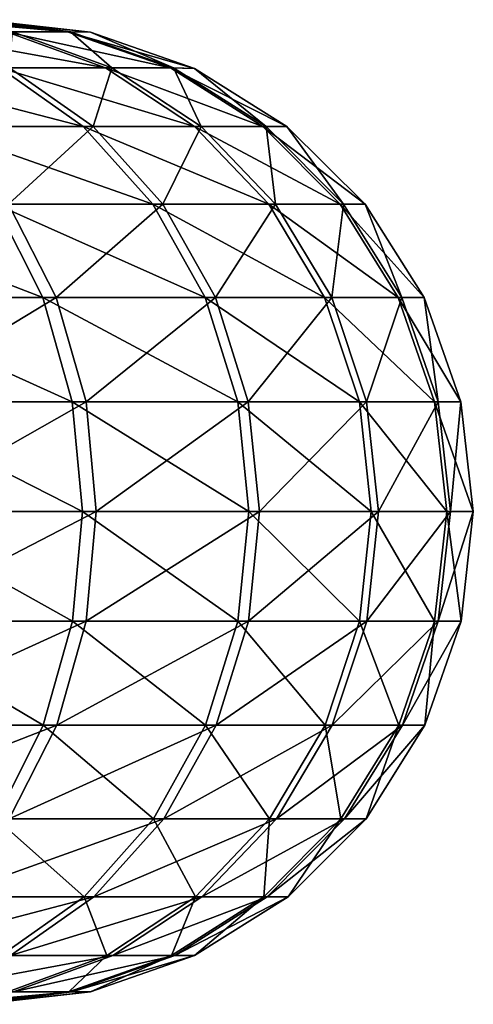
# Model space of a CAD drawing. Header units: metres. Extents: x -109 to 109, y -917 to 389.
# Tile 569 of 656: x 20.55 to 26.53, y -207.09 to -194.09. Entities that reach past the tile are written whole.
import ezdxf

# ---------------------------------------------------------------- set-up
doc = ezdxf.new("R2010")
doc.units = ezdxf.units.M
doc.layers.add('solid_24503124_XXX_01_SW0001_01', color=7, linetype='CONTINUOUS')

msp = doc.modelspace()

# ---------------------------------------------------------------- linework, layer by layer
at = {"layer": 'solid_24503124_XXX_01_SW0001_01'}
for points in [[(21.176622, -194.251617, -396.768677), (19.741035, -194.092514, -396.8508), (19.392647, -194.092514, -395.231232)], [(20.371305, -194.251617, -393.49881), (21.176622, -194.251617, -396.768677), (19.392647, -194.092514, -395.231232)], [(21.176622, -194.251617, -396.768677), (19.954039, -194.092514, -398.489685), (19.741035, -194.092514, -396.8508)], [(21.215948, -194.251617, -403.483002), (19.779499, -194.092514, -403.417725), (19.973289, -194.092514, -401.776459)], [(21.215948, -194.251617, -403.483002), (20.44899, -194.251617, -406.762115), (19.779499, -194.092514, -403.417725)], [(21.477568, -194.255493, -400.124207), (20.031206, -194.092514, -400.13269), (19.954039, -194.092514, -398.489685)], [(21.176622, -194.251617, -396.768677), (21.477568, -194.255493, -400.124207), (19.954039, -194.092514, -398.489685)], [(21.215948, -194.251617, -403.483002), (19.973289, -194.092514, -401.776459), (20.031206, -194.092514, -400.13269)], [(21.477568, -194.255493, -400.124207), (21.215948, -194.251617, -403.483002), (20.031206, -194.092514, -400.13269)], [(21.677887, -194.729279, -393.065796), (20.371305, -194.251617, -393.49881), (19.064381, -194.251617, -390.395142)], [(20.287136, -194.729279, -389.763062), (21.677887, -194.729279, -393.065796), (19.064381, -194.251617, -390.395142)], [(22.534855, -194.729279, -396.54541), (21.176622, -194.251617, -396.768677), (20.371305, -194.251617, -393.49881)], [(21.677887, -194.729279, -393.065796), (22.534855, -194.729279, -396.54541), (20.371305, -194.251617, -393.49881)], [(20.408587, -194.729279, -410.498566), (20.44899, -194.251617, -406.762115), (21.760553, -194.729279, -407.179779)], [(21.760553, -194.729279, -407.179779), (20.44899, -194.251617, -406.762115), (21.215948, -194.251617, -403.483002)], [(21.176622, -194.251617, -396.768677), (22.851402, -194.736221, -400.11615), (21.477568, -194.255493, -400.124207)], [(22.534855, -194.729279, -396.54541), (22.851402, -194.736221, -400.11615), (21.176622, -194.251617, -396.768677)], [(22.576702, -194.729279, -403.690369), (21.215948, -194.251617, -403.483002), (21.477568, -194.255493, -400.124207)], [(21.760553, -194.729279, -407.179779), (21.215948, -194.251617, -403.483002), (22.576702, -194.729279, -403.690369)], [(21.477568, -194.255493, -400.124207), (22.851402, -194.736221, -400.11615), (22.576702, -194.729279, -403.690369)], [(21.384663, -195.501526, -389.19574), (20.287136, -194.729279, -389.763062), (18.396851, -194.729279, -386.718567)], [(19.392113, -195.501526, -385.986542), (21.384663, -195.501526, -389.19574), (18.396851, -194.729279, -386.718567)], [(20.408587, -194.729279, -410.498566), (21.512682, -195.501526, -411.053009), (19.557861, -195.501526, -414.285339)], [(22.850651, -195.501526, -392.677124), (21.677887, -194.729279, -393.065796), (20.287136, -194.729279, -389.763062)], [(21.384663, -195.501526, -389.19574), (22.850651, -195.501526, -392.677124), (20.287136, -194.729279, -389.763062)], [(20.408587, -194.729279, -410.498566), (21.760553, -194.729279, -407.179779), (21.512682, -195.501526, -411.053009)], [(21.760553, -194.729279, -407.179779), (22.93779, -195.501526, -407.554688), (21.512682, -195.501526, -411.053009)], [(23.753981, -195.501526, -396.345001), (22.534855, -194.729279, -396.54541), (21.677887, -194.729279, -393.065796)], [(22.850651, -195.501526, -392.677124), (23.753981, -195.501526, -396.345001), (21.677887, -194.729279, -393.065796)], [(21.760553, -194.729279, -407.179779), (22.576702, -194.729279, -403.690369), (22.93779, -195.501526, -407.554688)], [(22.534855, -194.729279, -396.54541), (24.072407, -195.501526, -400.109009), (22.851402, -194.736221, -400.11615)], [(23.753981, -195.501526, -396.345001), (24.072407, -195.501526, -400.109009), (22.534855, -194.729279, -396.54541)], [(22.576702, -194.729279, -403.690369), (23.798092, -195.501526, -403.876495), (22.93779, -195.501526, -407.554688)], [(22.576702, -194.729279, -403.690369), (22.851402, -194.736221, -400.11615), (23.798092, -195.501526, -403.876495)], [(22.851402, -194.736221, -400.11615), (24.072407, -195.501526, -400.109009), (23.798092, -195.501526, -403.876495)], [(22.301811, -196.529587, -388.721619), (21.384663, -195.501526, -389.19574), (19.392113, -195.501526, -385.986542)], [(20.223804, -196.529587, -385.374786), (22.301811, -196.529587, -388.721619), (19.392113, -195.501526, -385.986542)], [(19.557861, -195.501526, -414.285339), (21.512682, -195.501526, -411.053009), (20.396662, -196.529587, -414.887299)], [(21.512682, -195.501526, -411.053009), (22.435322, -196.529587, -411.516327), (20.396662, -196.529587, -414.887299)], [(23.830673, -196.529587, -392.352325), (22.850651, -195.501526, -392.677124), (21.384663, -195.501526, -389.19574)], [(22.301811, -196.529587, -388.721619), (23.830673, -196.529587, -392.352325), (21.384663, -195.501526, -389.19574)], [(21.512682, -195.501526, -411.053009), (22.93779, -195.501526, -407.554688), (22.435322, -196.529587, -411.516327)], [(22.93779, -195.501526, -407.554688), (23.921549, -196.529587, -407.867981), (22.435322, -196.529587, -411.516327)], [(24.772745, -196.529587, -396.177521), (23.753981, -195.501526, -396.345001), (22.850651, -195.501526, -392.677124)], [(23.830673, -196.529587, -392.352325), (24.772745, -196.529587, -396.177521), (22.850651, -195.501526, -392.677124)], [(22.93779, -195.501526, -407.554688), (23.798092, -195.501526, -403.876495), (23.921549, -196.529587, -407.867981)], [(23.753981, -195.501526, -396.345001), (25.10483, -196.529587, -400.102966), (24.072407, -195.501526, -400.109009)], [(24.772745, -196.529587, -396.177521), (25.10483, -196.529587, -400.102966), (23.753981, -195.501526, -396.345001)], [(23.798092, -195.501526, -403.876495), (24.81875, -196.529587, -404.032043), (23.921549, -196.529587, -407.867981)], [(23.798092, -195.501526, -403.876495), (24.072407, -195.501526, -400.109009), (24.81875, -196.529587, -404.032043)], [(24.072407, -195.501526, -400.109009), (25.10483, -196.529587, -400.102966), (24.81875, -196.529587, -404.032043)], [(20.850142, -197.761765, -384.914093), (20.223804, -196.529587, -385.374786), (17.647821, -196.529587, -382.394226)], [(18.194378, -197.761765, -381.841248), (20.850142, -197.761765, -384.914093), (17.647821, -196.529587, -382.394226)], [(20.396662, -196.529587, -414.887299), (21.028351, -197.761765, -415.340607), (18.408766, -197.761765, -418.444366)], [(22.992504, -197.761765, -388.364594), (22.301811, -196.529587, -388.721619), (20.223804, -196.529587, -385.374786)], [(20.850142, -197.761765, -384.914093), (22.992504, -197.761765, -388.364594), (20.223804, -196.529587, -385.374786)], [(20.396662, -196.529587, -414.887299), (22.435322, -196.529587, -411.516327), (21.028351, -197.761765, -415.340607)], [(22.435322, -196.529587, -411.516327), (23.13015, -197.761765, -411.865265), (21.028351, -197.761765, -415.340607)], [(24.568714, -197.761765, -392.107758), (23.830673, -196.529587, -392.352325), (22.301811, -196.529587, -388.721619)], [(22.992504, -197.761765, -388.364594), (24.568714, -197.761765, -392.107758), (22.301811, -196.529587, -388.721619)], [(22.435322, -196.529587, -411.516327), (23.921549, -196.529587, -407.867981), (23.13015, -197.761765, -411.865265)], [(23.921549, -196.529587, -407.867981), (24.662405, -197.761765, -408.103912), (23.13015, -197.761765, -411.865265)], [(25.539963, -197.761765, -396.051392), (24.772745, -196.529587, -396.177521), (23.830673, -196.529587, -392.352325)], [(24.568714, -197.761765, -392.107758), (25.539963, -197.761765, -396.051392), (23.830673, -196.529587, -392.352325)], [(23.921549, -196.529587, -407.867981), (24.81875, -196.529587, -404.032043), (24.662405, -197.761765, -408.103912)], [(24.81875, -196.529587, -404.032043), (25.587393, -197.761765, -404.14917), (24.662405, -197.761765, -408.103912)], [(24.772745, -196.529587, -396.177521), (25.882332, -197.761765, -400.098419), (25.10483, -196.529587, -400.102966)], [(25.539963, -197.761765, -396.051392), (25.882332, -197.761765, -400.098419), (24.772745, -196.529587, -396.177521)], [(24.81875, -196.529587, -404.032043), (25.10483, -196.529587, -400.102966), (25.587393, -197.761765, -404.14917)], [(25.10483, -196.529587, -400.102966), (25.882332, -197.761765, -400.098419), (25.587393, -197.761765, -404.14917)], [(21.239651, -199.136185, -384.627594), (20.850142, -197.761765, -384.914093), (18.194378, -197.761765, -381.841248)], [(18.534275, -199.136185, -381.497345), (21.239651, -199.136185, -384.627594), (18.194378, -197.761765, -381.841248)], [(18.408766, -197.761765, -418.444366), (21.028351, -197.761765, -415.340607), (18.752668, -199.136185, -418.784271)], [(21.028351, -197.761765, -415.340607), (21.42119, -199.136185, -415.622528), (18.752668, -199.136185, -418.784271)], [(23.422035, -199.136185, -388.142548), (22.992504, -197.761765, -388.364594), (20.850142, -197.761765, -384.914093)], [(21.239651, -199.136185, -384.627594), (23.422035, -199.136185, -388.142548), (20.850142, -197.761765, -384.914093)], [(21.028351, -197.761765, -415.340607), (23.13015, -197.761765, -411.865265), (21.42119, -199.136185, -415.622528)], [(23.13015, -197.761765, -411.865265), (23.562252, -199.136185, -412.082245), (21.42119, -199.136185, -415.622528)], [(25.027693, -199.136185, -391.955627), (24.568714, -197.761765, -392.107758), (22.992504, -197.761765, -388.364594)], [(23.422035, -199.136185, -388.142548), (25.027693, -199.136185, -391.955627), (22.992504, -197.761765, -388.364594)], [(23.13015, -197.761765, -411.865265), (24.662405, -197.761765, -408.103912), (23.562252, -199.136185, -412.082245)], [(24.662405, -197.761765, -408.103912), (25.123135, -199.136185, -408.250641), (23.562252, -199.136185, -412.082245)], [(26.017084, -199.136185, -395.972961), (25.539963, -197.761765, -396.051392), (24.568714, -197.761765, -392.107758)], [(25.027693, -199.136185, -391.955627), (26.017084, -199.136185, -395.972961), (24.568714, -197.761765, -392.107758)], [(24.662405, -197.761765, -408.103912), (25.587393, -197.761765, -404.14917), (25.123135, -199.136185, -408.250641)], [(25.587393, -197.761765, -404.14917), (26.065401, -199.136185, -404.222015), (25.123135, -199.136185, -408.250641)], [(25.539963, -197.761765, -396.051392), (26.36585, -199.136185, -400.095581), (25.882332, -197.761765, -400.098419)], [(26.017084, -199.136185, -395.972961), (26.36585, -199.136185, -400.095581), (25.539963, -197.761765, -396.051392)], [(25.587393, -197.761765, -404.14917), (25.882332, -197.761765, -400.098419), (26.065401, -199.136185, -404.222015)], [(25.882332, -197.761765, -400.098419), (26.36585, -199.136185, -400.095581), (26.065401, -199.136185, -404.222015)], [(21.372763, -200.583771, -384.529694), (21.239651, -199.136185, -384.627594), (18.534275, -199.136185, -381.497345)], [(18.650433, -200.583771, -381.379791), (21.372763, -200.583771, -384.529694), (18.534275, -199.136185, -381.497345)], [(18.752668, -199.136185, -418.784271), (21.42119, -199.136185, -415.622528), (18.870193, -200.583771, -418.900421)], [(21.42119, -199.136185, -415.622528), (21.555441, -200.583771, -415.718872), (18.870193, -200.583771, -418.900421)], [(23.568827, -200.583771, -388.066681), (23.422035, -199.136185, -388.142548), (21.239651, -199.136185, -384.627594)], [(21.372763, -200.583771, -384.529694), (23.568827, -200.583771, -388.066681), (21.239651, -199.136185, -384.627594)], [(21.42119, -199.136185, -415.622528), (23.562252, -199.136185, -412.082245), (21.555441, -200.583771, -415.718872)], [(23.562252, -199.136185, -412.082245), (23.709921, -200.583771, -412.156403), (21.555441, -200.583771, -415.718872)], [(25.184546, -200.583771, -391.903656), (25.027693, -199.136185, -391.955627), (23.422035, -199.136185, -388.142548)], [(23.568827, -200.583771, -388.066681), (25.184546, -200.583771, -391.903656), (23.422035, -199.136185, -388.142548)], [(23.562252, -199.136185, -412.082245), (25.123135, -199.136185, -408.250641), (23.709921, -200.583771, -412.156403)], [(25.123135, -199.136185, -408.250641), (25.280584, -200.583771, -408.300781), (23.709921, -200.583771, -412.156403)], [(26.18014, -200.583771, -395.946136), (26.017084, -199.136185, -395.972961), (25.027693, -199.136185, -391.955627)], [(25.184546, -200.583771, -391.903656), (26.18014, -200.583771, -395.946136), (25.027693, -199.136185, -391.955627)], [(25.123135, -199.136185, -408.250641), (26.065401, -199.136185, -404.222015), (25.280584, -200.583771, -408.300781)], [(26.065401, -199.136185, -404.222015), (26.228758, -200.583771, -404.246887), (25.280584, -200.583771, -408.300781)], [(26.017084, -199.136185, -395.972961), (26.53109, -200.583771, -400.094604), (26.36585, -199.136185, -400.095581)], [(26.18014, -200.583771, -395.946136), (26.53109, -200.583771, -400.094604), (26.017084, -199.136185, -395.972961)], [(26.065401, -199.136185, -404.222015), (26.36585, -199.136185, -400.095581), (26.228758, -200.583771, -404.246887)], [(26.36585, -199.136185, -400.095581), (26.53109, -200.583771, -400.094604), (26.228758, -200.583771, -404.246887)], [(18.537016, -202.031799, -381.494568), (21.242792, -202.031799, -384.625305), (18.650433, -200.583771, -381.379791)], [(21.242792, -202.031799, -384.625305), (21.372763, -200.583771, -384.529694), (18.650433, -200.583771, -381.379791)], [(21.555441, -200.583771, -415.718872), (21.424358, -202.031799, -415.624786), (18.75544, -202.031799, -418.787018)], [(18.870193, -200.583771, -418.900421), (21.555441, -200.583771, -415.718872), (18.75544, -202.031799, -418.787018)], [(21.242792, -202.031799, -384.625305), (23.425499, -202.031799, -388.140778), (21.372763, -200.583771, -384.529694)], [(23.425499, -202.031799, -388.140778), (23.568827, -200.583771, -388.066681), (21.372763, -200.583771, -384.529694)], [(23.709921, -200.583771, -412.156403), (23.565737, -202.031799, -412.083984), (21.424358, -202.031799, -415.624786)], [(21.555441, -200.583771, -415.718872), (23.709921, -200.583771, -412.156403), (21.424358, -202.031799, -415.624786)], [(23.425499, -202.031799, -388.140778), (25.031393, -202.031799, -391.954407), (23.568827, -200.583771, -388.066681)], [(25.280584, -200.583771, -408.300781), (25.126848, -202.031799, -408.251801), (23.565737, -202.031799, -412.083984)], [(23.709921, -200.583771, -412.156403), (25.280584, -200.583771, -408.300781), (23.565737, -202.031799, -412.083984)], [(25.031393, -202.031799, -391.954407), (25.184546, -200.583771, -391.903656), (23.568827, -200.583771, -388.066681)], [(25.031393, -202.031799, -391.954407), (26.020931, -202.031799, -395.972321), (25.184546, -200.583771, -391.903656)], [(26.228758, -200.583771, -404.246887), (26.069254, -202.031799, -404.222595), (25.126848, -202.031799, -408.251801)], [(25.280584, -200.583771, -408.300781), (26.228758, -200.583771, -404.246887), (25.126848, -202.031799, -408.251801)], [(26.020931, -202.031799, -395.972321), (26.18014, -200.583771, -395.946136), (25.184546, -200.583771, -391.903656)], [(26.020931, -202.031799, -395.972321), (26.369749, -202.031799, -400.095551), (26.18014, -200.583771, -395.946136)], [(26.53109, -200.583771, -400.094604), (26.369749, -202.031799, -400.095551), (26.069254, -202.031799, -404.222595)], [(26.228758, -200.583771, -404.246887), (26.53109, -200.583771, -400.094604), (26.069254, -202.031799, -404.222595)], [(26.18014, -200.583771, -395.946136), (26.369749, -202.031799, -400.095551), (26.53109, -200.583771, -400.094604)], [(18.199722, -203.407501, -381.835815), (20.856264, -203.407501, -384.909607), (18.537016, -202.031799, -381.494568)], [(21.424358, -202.031799, -415.624786), (21.034527, -203.407501, -415.345032), (18.414173, -203.407501, -418.449707)], [(18.75544, -202.031799, -418.787018), (21.424358, -202.031799, -415.624786), (18.414173, -203.407501, -418.449707)], [(20.856264, -203.407501, -384.909607), (21.242792, -202.031799, -384.625305), (18.537016, -202.031799, -381.494568)], [(20.856264, -203.407501, -384.909607), (22.999256, -203.407501, -388.361115), (21.242792, -202.031799, -384.625305)], [(23.565737, -202.031799, -412.083984), (23.136942, -203.407501, -411.868683), (21.034527, -203.407501, -415.345032)], [(21.424358, -202.031799, -415.624786), (23.565737, -202.031799, -412.083984), (21.034527, -203.407501, -415.345032)], [(22.999256, -203.407501, -388.361115), (23.425499, -202.031799, -388.140778), (21.242792, -202.031799, -384.625305)], [(22.999256, -203.407501, -388.361115), (24.57593, -203.407501, -392.105347), (23.425499, -202.031799, -388.140778)], [(25.126848, -202.031799, -408.251801), (24.669649, -203.407501, -408.106201), (23.136942, -203.407501, -411.868683)], [(23.565737, -202.031799, -412.083984), (25.126848, -202.031799, -408.251801), (23.136942, -203.407501, -411.868683)], [(24.57593, -203.407501, -392.105347), (25.031393, -202.031799, -391.954407), (23.425499, -202.031799, -388.140778)], [(24.57593, -203.407501, -392.105347), (25.547464, -203.407501, -396.05014), (25.031393, -202.031799, -391.954407)], [(26.069254, -202.031799, -404.222595), (25.594906, -203.407501, -404.150299), (24.669649, -203.407501, -408.106201)], [(25.126848, -202.031799, -408.251801), (26.069254, -202.031799, -404.222595), (24.669649, -203.407501, -408.106201)], [(25.547464, -203.407501, -396.05014), (26.020931, -202.031799, -395.972321), (25.031393, -202.031799, -391.954407)], [(25.547464, -203.407501, -396.05014), (25.889933, -203.407501, -400.098358), (26.020931, -202.031799, -395.972321)], [(26.369749, -202.031799, -400.095551), (25.889933, -203.407501, -400.098358), (25.594906, -203.407501, -404.150299)], [(26.069254, -202.031799, -404.222595), (26.369749, -202.031799, -400.095551), (25.594906, -203.407501, -404.150299)], [(26.020931, -202.031799, -395.972321), (25.889933, -203.407501, -400.098358), (26.369749, -202.031799, -400.095551)], [(21.034527, -203.407501, -415.345032), (20.405537, -204.641785, -414.893646), (17.863537, -204.641785, -417.905487)], [(18.414173, -203.407501, -418.449707), (21.034527, -203.407501, -415.345032), (17.863537, -204.641785, -417.905487)], [(20.232603, -204.641785, -385.368317), (20.856264, -203.407501, -384.909607), (18.199722, -203.407501, -381.835815)], [(20.232603, -204.641785, -385.368317), (22.311514, -204.641785, -388.716614), (20.856264, -203.407501, -384.909607)], [(23.136942, -203.407501, -411.868683), (22.445084, -204.641785, -411.52124), (20.405537, -204.641785, -414.893646)], [(21.034527, -203.407501, -415.345032), (23.136942, -203.407501, -411.868683), (20.405537, -204.641785, -414.893646)], [(22.311514, -204.641785, -388.716614), (22.999256, -203.407501, -388.361115), (20.856264, -203.407501, -384.909607)], [(22.311514, -204.641785, -388.716614), (23.841042, -204.641785, -392.348907), (22.999256, -203.407501, -388.361115)], [(24.669649, -203.407501, -408.106201), (23.931957, -204.641785, -407.871277), (22.445084, -204.641785, -411.52124)], [(23.136942, -203.407501, -411.868683), (24.669649, -203.407501, -408.106201), (22.445084, -204.641785, -411.52124)], [(23.841042, -204.641785, -392.348907), (24.57593, -203.407501, -392.105347), (22.999256, -203.407501, -388.361115)], [(23.841042, -204.641785, -392.348907), (24.783524, -204.641785, -396.175751), (24.57593, -203.407501, -392.105347)], [(25.594906, -203.407501, -404.150299), (24.829548, -204.641785, -404.033661), (23.931957, -204.641785, -407.871277)], [(24.669649, -203.407501, -408.106201), (25.594906, -203.407501, -404.150299), (23.931957, -204.641785, -407.871277)], [(24.783524, -204.641785, -396.175751), (25.547464, -203.407501, -396.05014), (24.57593, -203.407501, -392.105347)], [(24.783524, -204.641785, -396.175751), (25.115751, -204.641785, -400.102905), (25.547464, -203.407501, -396.05014)], [(25.889933, -203.407501, -400.098358), (25.115751, -204.641785, -400.102905), (24.829548, -204.641785, -404.033661)], [(25.594906, -203.407501, -404.150299), (25.889933, -203.407501, -400.098358), (24.829548, -204.641785, -404.033661)], [(25.547464, -203.407501, -396.05014), (25.115751, -204.641785, -400.102905), (25.889933, -203.407501, -400.098358)], [(19.403145, -205.672607, -385.978424), (21.396828, -205.672607, -389.189453), (20.232603, -204.641785, -385.368317)], [(22.445084, -204.641785, -411.52124), (21.52492, -205.672607, -411.059174), (19.568987, -205.672607, -414.293335)], [(20.405537, -204.641785, -414.893646), (22.445084, -204.641785, -411.52124), (19.568987, -205.672607, -414.293335)], [(21.396828, -205.672607, -389.189453), (22.311514, -204.641785, -388.716614), (20.232603, -204.641785, -385.368317)], [(21.396828, -205.672607, -389.189453), (22.863649, -205.672607, -392.672821), (22.311514, -204.641785, -388.716614)], [(23.931957, -204.641785, -407.871277), (22.950838, -205.672607, -407.558838), (21.52492, -205.672607, -411.059174)], [(22.445084, -204.641785, -411.52124), (23.931957, -204.641785, -407.871277), (21.52492, -205.672607, -411.059174)], [(22.863649, -205.672607, -392.672821), (23.841042, -204.641785, -392.348907), (22.311514, -204.641785, -388.716614)], [(22.863649, -205.672607, -392.672821), (23.767492, -205.672607, -396.342773), (23.841042, -204.641785, -392.348907)], [(24.829548, -204.641785, -404.033661), (23.81163, -205.672607, -403.878571), (22.950838, -205.672607, -407.558838)], [(23.931957, -204.641785, -407.871277), (24.829548, -204.641785, -404.033661), (22.950838, -205.672607, -407.558838)], [(23.767492, -205.672607, -396.342773), (24.086102, -205.672607, -400.108917), (24.783524, -204.641785, -396.175751)], [(23.767492, -205.672607, -396.342773), (24.783524, -204.641785, -396.175751), (23.841042, -204.641785, -392.348907)], [(25.115751, -204.641785, -400.102905), (24.086102, -205.672607, -400.108917), (23.81163, -205.672607, -403.878571)], [(24.829548, -204.641785, -404.033661), (25.115751, -204.641785, -400.102905), (23.81163, -205.672607, -403.878571)], [(24.783524, -204.641785, -396.175751), (24.086102, -205.672607, -400.108917), (25.115751, -204.641785, -400.102905)], [(21.52492, -205.672607, -411.059174), (20.422688, -206.448181, -410.505646), (18.566912, -206.448181, -413.574188)], [(19.568987, -205.672607, -414.293335), (21.52492, -205.672607, -411.059174), (18.566912, -206.448181, -413.574188)], [(20.301153, -206.448181, -389.755829), (21.396828, -205.672607, -389.189453), (19.403145, -205.672607, -385.978424)], [(20.301153, -206.448181, -389.755829), (21.692863, -206.448181, -393.060822), (21.396828, -205.672607, -389.189453)], [(22.950838, -205.672607, -407.558838), (21.775587, -206.448181, -407.18457), (20.422688, -206.448181, -410.505646)], [(21.52492, -205.672607, -411.059174), (22.950838, -205.672607, -407.558838), (20.422688, -206.448181, -410.505646)], [(21.692863, -206.448181, -393.060822), (22.863649, -205.672607, -392.672821), (21.396828, -205.672607, -389.189453)], [(21.692863, -206.448181, -393.060822), (22.550423, -206.448181, -396.542847), (22.863649, -205.672607, -392.672821)], [(23.81163, -205.672607, -403.878571), (22.5923, -206.448181, -403.692749), (21.775587, -206.448181, -407.18457)], [(22.950838, -205.672607, -407.558838), (23.81163, -205.672607, -403.878571), (21.775587, -206.448181, -407.18457)], [(22.550423, -206.448181, -396.542847), (22.852716, -206.448181, -400.11615), (23.767492, -205.672607, -396.342773)], [(22.550423, -206.448181, -396.542847), (23.767492, -205.672607, -396.342773), (22.863649, -205.672607, -392.672821)], [(24.086102, -205.672607, -400.108917), (22.852716, -206.448181, -400.11615), (22.5923, -206.448181, -403.692749)], [(23.81163, -205.672607, -403.878571), (24.086102, -205.672607, -400.108917), (22.5923, -206.448181, -403.692749)], [(23.767492, -205.672607, -396.342773), (22.852716, -206.448181, -400.11615), (24.086102, -205.672607, -400.108917)], [(21.775587, -206.448181, -407.18457), (20.465254, -206.92955, -406.767303), (19.193764, -206.92955, -409.888519)], [(20.422688, -206.448181, -410.505646), (21.775587, -206.448181, -407.18457), (19.193764, -206.92955, -409.888519)], [(20.387508, -206.92955, -393.493439), (21.692863, -206.448181, -393.060822), (20.301153, -206.448181, -389.755829)], [(20.387508, -206.92955, -393.493439), (21.193464, -206.92955, -396.76593), (21.692863, -206.448181, -393.060822)], [(22.5923, -206.448181, -403.692749), (21.232822, -206.92955, -403.485596), (20.465254, -206.92955, -406.767303)], [(21.775587, -206.448181, -407.18457), (22.5923, -206.448181, -403.692749), (20.465254, -206.92955, -406.767303)], [(21.193464, -206.92955, -396.76593), (21.477568, -206.92955, -400.124207), (22.550423, -206.448181, -396.542847)], [(21.193464, -206.92955, -396.76593), (22.550423, -206.448181, -396.542847), (21.692863, -206.448181, -393.060822)], [(22.852716, -206.448181, -400.11615), (21.477568, -206.92955, -400.124207), (21.232822, -206.92955, -403.485596)], [(22.5923, -206.448181, -403.692749), (22.852716, -206.448181, -400.11615), (21.232822, -206.92955, -403.485596)], [(22.550423, -206.448181, -396.542847), (21.477568, -206.92955, -400.124207), (22.852716, -206.448181, -400.11615)], [(21.232822, -206.92955, -403.485596), (19.779499, -207.092514, -403.417725), (19.450106, -207.092514, -405.04126)], [(20.465254, -206.92955, -406.767303), (21.232822, -206.92955, -403.485596), (19.450106, -207.092514, -405.04126)], [(21.193464, -206.92955, -396.76593), (19.741035, -207.092514, -396.8508), (19.954039, -207.092514, -398.489685)], [(20.387508, -206.92955, -393.493439), (19.741035, -207.092514, -396.8508), (21.193464, -206.92955, -396.76593)], [(21.232822, -206.92955, -403.485596), (19.973289, -207.092514, -401.776459), (19.779499, -207.092514, -403.417725)], [(21.193464, -206.92955, -396.76593), (19.954039, -207.092514, -398.489685), (20.031206, -207.092514, -400.13269)], [(21.477568, -206.92955, -400.124207), (20.031206, -207.092514, -400.13269), (19.973289, -207.092514, -401.776459)], [(21.232822, -206.92955, -403.485596), (21.477568, -206.92955, -400.124207), (19.973289, -207.092514, -401.776459)], [(21.193464, -206.92955, -396.76593), (20.031206, -207.092514, -400.13269), (21.477568, -206.92955, -400.124207)]]:
    msp.add_3dface(points, dxfattribs=at)

doc.saveas('drawing.dxf')
